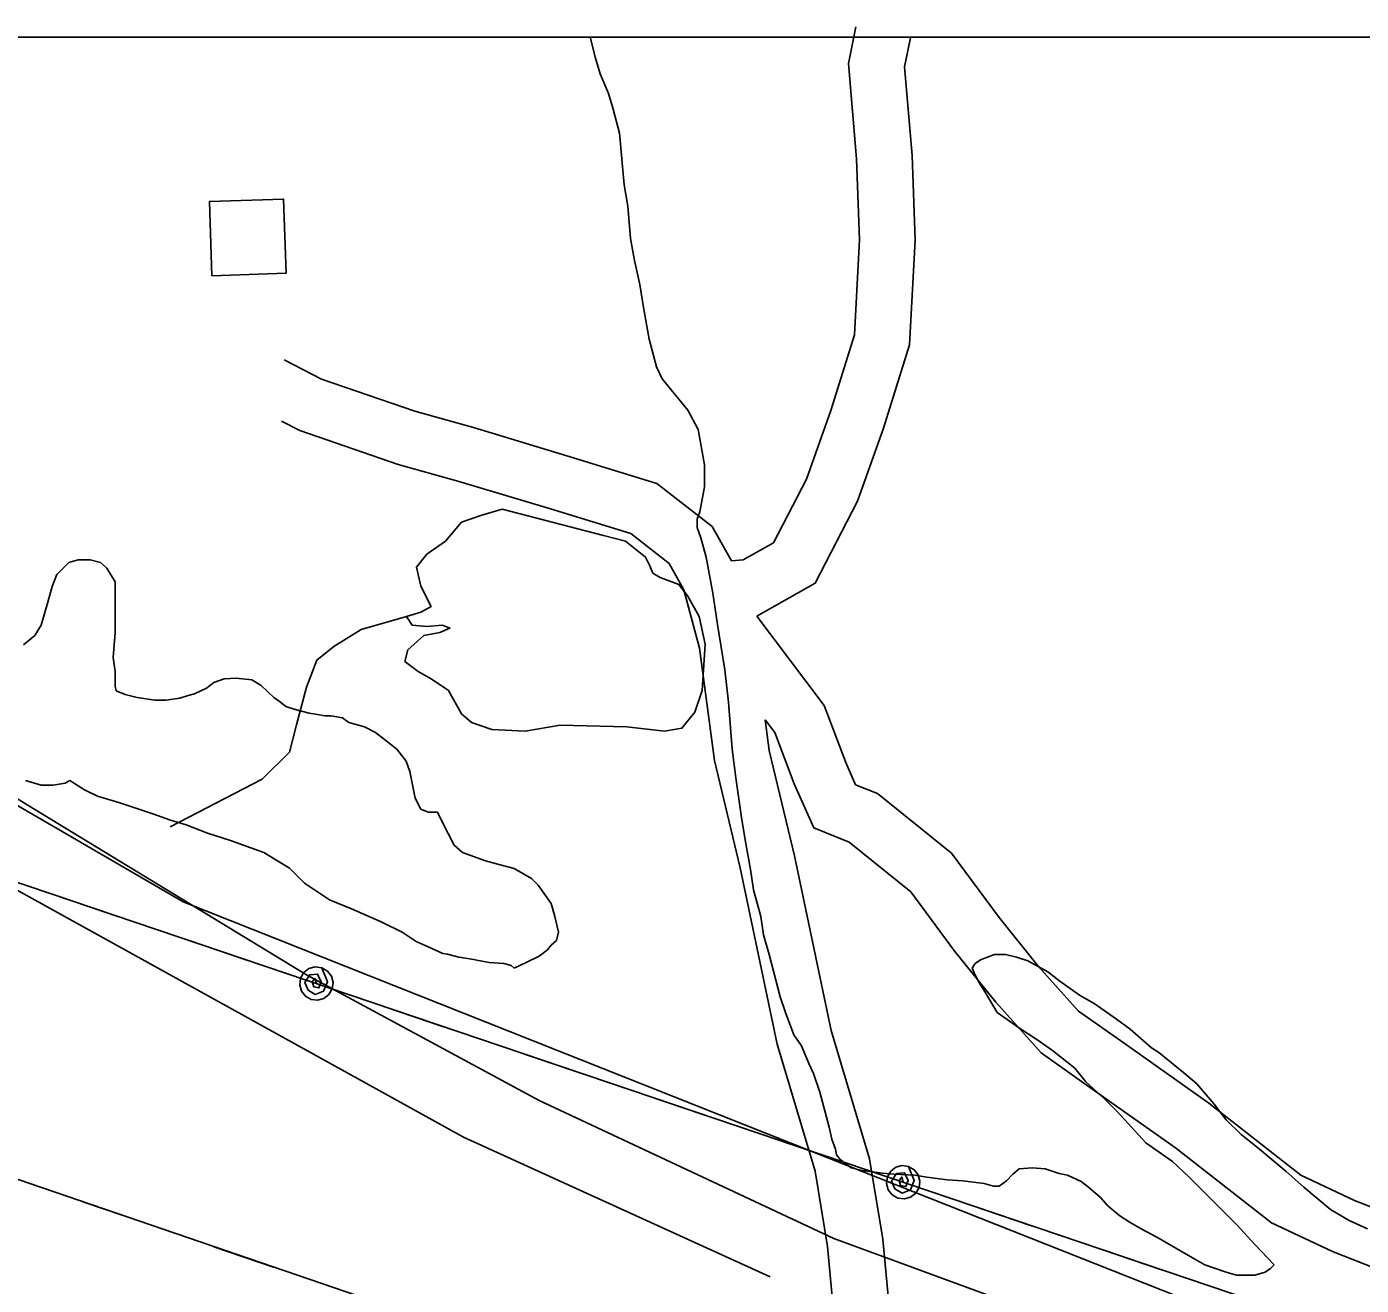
# Model space of a CAD drawing. Extents: x 3263578 to 3301413, y 764927 to 798602.
# Drawn here: x 3295366 to 3296085, y 793345 to 794023 of the extents above; entities that cross this region are included whole.
import ezdxf

# ---------------------------------------------------------------- set-up
doc = ezdxf.new("R2010")
doc.units = 0
for name, color, linetype in [('V-BLDG-OTLN', 7, 'Continuous'), ('V-GRID-FRAM', 7, 'Continuous'), ('V-RAIL-TRAK', 7, 'Continuous'), ('V-ROAD-CNTR', 7, 'Continuous'), ('V-SITE-VEGE', 7, 'Continuous'), ('V-TOPO-SHOR', 7, 'Continuous'), ('V-UTIL-LINE', 7, 'Continuous')]:
    doc.layers.add(name, color=color, linetype=linetype)

msp = doc.modelspace()

# ---------------------------------------------------------------- linework, layer by layer
at = {"layer": 'V-BLDG-OTLN'}
msp.add_lwpolyline([(3295465.77, 793889.02), (3295505.75, 793890.36), (3295504.41, 793930.34), (3295464.43, 793929)], close=True, dxfattribs=at)
at = {"layer": 'V-GRID-FRAM'}
msp.add_lwpolyline([(3267734.87, 794015.53), (3299171.18, 794017.82), (3299180.44, 775831.73), (3267728.26, 775829.44), (3267734.87, 794015.53)], dxfattribs=at)
at = {"layer": 'V-RAIL-TRAK'}
for points in [[(3295790.14, 793416.72), (3295450.25, 793551.52), (3295091.79, 793759.79), (3294858.15, 793934.65), (3294778.3, 794017.5)], [(3297987, 792634.23), (3296058.65, 793310.26), (3295790.14, 793416.72)]]:
    msp.add_lwpolyline(points, dxfattribs=at)
at = {"layer": 'V-ROAD-CNTR'}
for points in [[(3295745.87, 793735.31), (3295752.25, 793735.85), (3295768.46, 793745.02), (3295786.24, 793779.43), (3295799.36, 793816.45), (3295812.15, 793857.14), (3295814.88, 793908.47), (3295813.25, 793952.06), (3295808.91, 794003.47), (3295812.96, 794023.27)], [(3294816.37, 794015.77), (3294836.47, 793995.48), (3295010.66, 793853.89), (3295191.71, 793713.13), (3295366.29, 793603.87), (3295516.84, 793512.21), (3295642.22, 793444.55), (3295801.07, 793370.13), (3295935.06, 793320.79), (3296428.64, 793161.56), (3296667.58, 793068.79)], [(3295759.49, 793705.49), (3295791.01, 793723.3), (3295813.83, 793767.48), (3295827.81, 793806.93), (3295841.91, 793851.76), (3295844.91, 793908.24), (3295843.21, 793953.88), (3295839.17, 794001.69), (3295842.35, 794017.27)], [(3295745.87, 793735.31), (3295735.41, 793753.81), (3295705.68, 793777.06), (3295657.09, 793792.01), (3295606.78, 793807.16), (3295575.15, 793815.95), (3295524.9, 793833.34), (3295504.67, 793843.68)], [(3295752.26, 793231.47), (3295785.73, 793275.54), (3295793.64, 793299.67), (3295800.52, 793334.8), (3295797.63, 793365.82), (3295790.98, 793406.32), (3295770.53, 793474.82), (3295750.63, 793569.81), (3295736.74, 793627.71), (3295728.67, 793688.35), (3295720.17, 793719.79), (3295712.23, 793733.86), (3295691.56, 793750.01), (3295648.36, 793763.31), (3295598.44, 793778.35), (3295566.23, 793787.3), (3295513.11, 793805.67), (3295503.23, 793810.72)], [(3295759.49, 793705.49), (3295795.84, 793657.47), (3295807.47, 793626.61), (3295812.77, 793614.71), (3295824.67, 793609.9), (3295864.45, 793577.79), (3295890.11, 793543.06), (3295911.16, 793516.93), (3295932.89, 793492.72), (3295957.48, 793475.34), (3296003.14, 793443), (3296052.86, 793404.3), (3296081.81, 793390.58), (3296136.56, 793369.13), (3296220.66, 793353.36), (3296340.58, 793348.02), (3296450.04, 793348.94), (3296517.05, 793349.53), (3296598.41, 793362.74), (3296684.99, 793361.88), (3296750.37, 793354.78)], [(3295764.07, 793649.73), (3295769.3, 793642.82), (3295779.71, 793615.21), (3295790.29, 793591.44), (3295809.3, 793583.75), (3295842.61, 793556.87), (3295866.35, 793524.73), (3295888.3, 793497.49), (3295912.81, 793470.17), (3295940.15, 793450.85), (3295985.25, 793418.91), (3296037.04, 793378.6), (3296069.9, 793363.03), (3296128.25, 793340.16), (3296217.21, 793323.48), (3296340.04, 793318.01), (3296450.3, 793318.94), (3296519.6, 793319.55), (3296600.68, 793332.71), (3296683.21, 793331.9), (3296749.44, 793324.7)], [(3295796.88, 793240.62), (3295812.67, 793261.41), (3295822.72, 793292.08), (3295830.8, 793333.28), (3295827.41, 793369.65), (3295820.27, 793413.07), (3295799.64, 793482.2), (3295779.9, 793576.39), (3295766.27, 793633.2), (3295764.07, 793649.73)]]:
    msp.add_lwpolyline(points, dxfattribs=at)
at = {"layer": 'V-SITE-VEGE'}
for p, q in [((3295669.72, 794017.57), (3298983.42, 794017.81)), ((3295672.63, 794006.28), (3295669.72, 794017.57)), ((3295675.12, 793997.81), (3295672.63, 794006.28)), ((3295679.59, 793987.35), (3295675.12, 793997.81)), ((3295682.08, 793978.89), (3295679.59, 793987.35)), ((3295685.56, 793965.94), (3295682.08, 793978.89)), ((3295688.05, 793938.05), (3295685.56, 793965.94)), ((3295690.04, 793926.6), (3295688.05, 793938.05)), ((3295691.52, 793909.17), (3295690.04, 793926.6)), ((3295693.52, 793897.22), (3295691.52, 793909.17)), ((3295696.5, 793884.28), (3295693.52, 793897.22)), ((3295698.49, 793871.83), (3295696.5, 793884.28)), ((3295701.47, 793854.9), (3295698.49, 793871.83)), ((3295705.45, 793839.96), (3295701.47, 793854.9)), ((3295708.44, 793833.48), (3295705.45, 793839.96)), ((3295722.38, 793816.55), (3295708.44, 793833.48)), ((3295727.85, 793806.09), (3295722.38, 793816.55)), ((3295731.33, 793787.17), (3295727.85, 793806.09)), ((3295731.33, 793775.22), (3295731.33, 793787.17)), ((3295728.84, 793761.78), (3295731.33, 793775.22)), ((3295727.34, 793757.79), (3295728.84, 793761.78)), ((3295727.34, 793753.31), (3295727.34, 793757.79)), ((3295729.33, 793747.83), (3295727.34, 793753.31)), ((3295732.32, 793737.38), (3295729.33, 793747.83)), ((3295382.27, 793727.99), (3295388.74, 793734.47)), ((3295388.74, 793734.47), (3295393.72, 793735.96)), ((3295393.72, 793735.96), (3295400.2, 793735.96)), ((3295400.2, 793735.96), (3295405.67, 793734.46)), ((3295405.67, 793734.46), (3295409.16, 793731.47)), ((3295735.8, 793717.96), (3295732.32, 793737.38)), ((3295379.78, 793721.52), (3295382.27, 793727.99)), ((3295409.16, 793731.47), (3295413.64, 793724.01)), ((3295377.28, 793713.06), (3295379.78, 793721.52)), ((3295413.64, 793724.01), (3295413.63, 793696.62)), ((3295738.28, 793701.03), (3295735.8, 793717.96)), ((3295373.8, 793700.61), (3295377.28, 793713.06)), ((3295370.31, 793695.14), (3295373.8, 793700.61)), ((3295413.63, 793696.62), (3295412.63, 793683.18)), ((3295742.26, 793676.63), (3295738.28, 793701.03)), ((3295364.33, 793690.16), (3295370.31, 793695.14)), ((3295412.63, 793683.18), (3295413.63, 793675.71)), ((3295413.63, 793675.71), (3295413.62, 793667.74)), ((3295744.25, 793659.2), (3295742.26, 793676.63)), ((3295413.62, 793667.74), (3295414.12, 793665.25)), ((3295462.92, 793666.73), (3295466.91, 793669.72)), ((3295466.91, 793669.72), (3295472.38, 793671.71)), ((3295472.38, 793671.71), (3295478.85, 793672.21)), ((3295478.85, 793672.21), (3295487.32, 793671.21)), ((3295487.32, 793671.21), (3295492.3, 793668.22)), ((3295492.3, 793668.22), (3295499.27, 793661.74)), ((3295414.12, 793665.25), (3295419.1, 793663.26)), ((3295419.1, 793663.26), (3295425.57, 793661.76)), ((3295425.57, 793661.76), (3295435.03, 793660.26)), ((3295435.03, 793660.26), (3295441.01, 793660.26)), ((3295441.01, 793660.26), (3295448.48, 793661.26)), ((3295448.48, 793661.26), (3295452.96, 793662.75)), ((3295452.96, 793662.75), (3295456.45, 793663.74)), ((3295456.45, 793663.74), (3295462.92, 793666.73)), ((3295499.27, 793661.74), (3295502.75, 793659.25)), ((3295502.75, 793659.25), (3295505.74, 793656.76)), ((3295505.74, 793656.76), (3295510.72, 793655.27)), ((3295510.72, 793655.27), (3295518.19, 793653.28)), ((3295518.19, 793653.28), (3295521.67, 793652.78)), ((3295521.67, 793652.78), (3295526.65, 793651.78)), ((3295746.23, 793633.8), (3295744.25, 793659.2)), ((3295526.65, 793651.78), (3295530.14, 793651.78)), ((3295530.14, 793651.78), (3295536.11, 793650.78)), ((3295536.11, 793650.78), (3295539.6, 793648.29)), ((3295539.6, 793648.29), (3295548.06, 793645.8)), ((3295548.06, 793645.8), (3295554.04, 793642.81)), ((3295554.04, 793642.81), (3295560.51, 793637.83)), ((3295560.51, 793637.83), (3295565.48, 793633.85)), ((3295565.48, 793633.85), (3295570.46, 793627.37)), ((3295748.22, 793618.37), (3295746.23, 793633.8)), ((3295570.46, 793627.37), (3295572.45, 793621.89)), ((3295373.78, 793614.47), (3295365.31, 793616.96)), ((3295389.21, 793616.96), (3295386.72, 793615.46)), ((3295397.18, 793611.97), (3295389.21, 793616.96)), ((3295572.45, 793621.89), (3295575.44, 793607.45)), ((3295751.21, 793596.96), (3295748.22, 793618.37)), ((3295380.25, 793614.47), (3295373.78, 793614.47)), ((3295386.72, 793615.46), (3295380.25, 793614.47)), ((3295404.15, 793608.49), (3295397.18, 793611.97)), ((3295416.1, 793605), (3295404.15, 793608.49)), ((3295434.02, 793599.02), (3295416.1, 793605)), ((3295575.44, 793607.45), (3295578.42, 793601.48)), ((3295443.48, 793595.53), (3295434.02, 793599.02)), ((3295451.95, 793593.04), (3295443.48, 793595.53)), ((3295578.42, 793601.48), (3295582.41, 793599.98)), ((3295582.41, 793599.98), (3295587.39, 793599.98)), ((3295587.39, 793599.98), (3295590.37, 793594)), ((3295753.2, 793585.01), (3295751.21, 793596.96)), ((3295463.4, 793588.56), (3295451.95, 793593.04)), ((3295475.85, 793584.57), (3295463.4, 793588.56)), ((3295590.37, 793594), (3295596.35, 793582.05)), ((3295484.31, 793581.58), (3295475.85, 793584.57)), ((3295493.77, 793578.09), (3295484.31, 793581.58)), ((3295596.35, 793582.05), (3295600.83, 793578.07)), ((3295756.18, 793569.07), (3295753.2, 793585.01)), ((3295507.71, 793569.62), (3295493.77, 793578.09)), ((3295600.83, 793578.07), (3295613.27, 793573.58)), ((3295613.27, 793573.58), (3295621.24, 793571.59)), ((3295515.68, 793561.66), (3295507.71, 793569.62)), ((3295621.24, 793571.59), (3295628.71, 793569.6)), ((3295628.71, 793569.6), (3295638.17, 793564.12)), ((3295757.67, 793558.12), (3295756.18, 793569.07)), ((3295529.12, 793552.69), (3295515.68, 793561.66)), ((3295638.17, 793564.12), (3295641.65, 793560.63)), ((3295641.65, 793560.63), (3295648.62, 793550.67)), ((3295541.07, 793547.71), (3295529.12, 793552.69)), ((3295761.65, 793543.67), (3295757.67, 793558.12)), ((3295557, 793540.73), (3295541.07, 793547.71)), ((3295648.62, 793550.67), (3295650.61, 793543.7)), ((3295568.45, 793535.25), (3295557, 793540.73)), ((3295650.61, 793543.7), (3295652.6, 793535.23)), ((3295763.14, 793533.72), (3295761.65, 793543.67)), ((3295575.92, 793530.27), (3295568.45, 793535.25)), ((3295582.39, 793527.28), (3295575.92, 793530.27)), ((3295651.61, 793530.75), (3295648.62, 793528.26)), ((3295652.6, 793535.23), (3295651.61, 793530.75)), ((3295766.13, 793523.26), (3295763.14, 793533.72)), ((3295590.36, 793523.8), (3295582.39, 793527.28)), ((3295592.85, 793523.3), (3295590.36, 793523.8)), ((3295598.82, 793521.8), (3295592.85, 793523.3)), ((3295646.62, 793525.77), (3295642.14, 793522.29)), ((3295648.62, 793528.26), (3295646.62, 793525.77)), ((3295772.1, 793500.35), (3295766.13, 793523.26)), ((3295887.62, 793523.23), (3295880.15, 793520.25)), ((3295893.6, 793523.23), (3295887.62, 793523.23)), ((3295899.57, 793521.73), (3295893.6, 793523.23)), ((3295604.8, 793520.81), (3295598.82, 793521.8)), ((3295615.25, 793518.81), (3295604.8, 793520.81)), ((3295623.22, 793518.31), (3295615.25, 793518.81)), ((3295627.2, 793517.31), (3295623.22, 793518.31)), ((3295628.7, 793515.82), (3295627.2, 793517.31)), ((3295635.17, 793518.81), (3295628.7, 793515.82)), ((3295642.14, 793522.29), (3295635.17, 793518.81)), ((3295877.17, 793518.25), (3295875.67, 793515.76)), ((3295875.67, 793515.76), (3295876.67, 793513.28)), ((3295880.15, 793520.25), (3295877.17, 793518.25)), ((3295905.55, 793519.74), (3295899.57, 793521.73)), ((3295916.5, 793513.76), (3295905.55, 793519.74)), ((3295876.67, 793513.28), (3295879.16, 793508.3)), ((3295922.97, 793508.78), (3295916.5, 793513.76)), ((3295933.43, 793501.31), (3295922.97, 793508.78)), ((3295879.16, 793508.3), (3295882.64, 793502.82)), ((3295882.64, 793502.82), (3295889.11, 793491.86)), ((3295941.4, 793496.83), (3295933.43, 793501.31)), ((3295775.08, 793491.88), (3295772.1, 793500.35)), ((3295953.34, 793488.36), (3295941.4, 793496.83)), ((3295779.56, 793479.94), (3295775.08, 793491.88)), ((3295889.11, 793491.86), (3295901.06, 793483.39)), ((3295960.81, 793482.88), (3295953.34, 793488.36)), ((3295783.55, 793473.96), (3295779.56, 793479.94)), ((3295901.06, 793483.39), (3295910.52, 793477.42)), ((3295972.26, 793472.92), (3295960.81, 793482.88)), ((3295787.52, 793464.5), (3295783.55, 793473.96)), ((3295910.52, 793477.42), (3295918.98, 793471.44)), ((3295976.24, 793470.43), (3295972.26, 793472.92)), ((3295918.98, 793471.44), (3295930.93, 793461.97)), ((3295989.69, 793459.47), (3295976.24, 793470.43)), ((3295790.02, 793459.02), (3295787.52, 793464.5)), ((3295793.5, 793449.06), (3295790.02, 793459.02)), ((3295930.93, 793461.97), (3295936.9, 793454.51)), ((3295996.66, 793453.5), (3295989.69, 793459.47)), ((3295936.9, 793454.51), (3295946.86, 793445.54)), ((3296006.11, 793442.54), (3295996.66, 793453.5)), ((3295798.47, 793430.14), (3295793.5, 793449.06)), ((3295946.86, 793445.54), (3295953.83, 793438.57)), ((3295953.83, 793438.57), (3295969.26, 793421.63)), ((3296012.58, 793434.07), (3296006.11, 793442.54)), ((3295799.96, 793423.66), (3295798.47, 793430.14)), ((3296020.55, 793426.1), (3296012.58, 793434.07)), ((3295801.96, 793418.19), (3295799.96, 793423.66)), ((3296029.51, 793419.13), (3296020.55, 793426.1)), ((3295802.45, 793415.2), (3295801.96, 793418.19)), ((3295804.44, 793412.71), (3295802.45, 793415.2)), ((3295969.26, 793421.63), (3295983.7, 793411.67)), ((3296044.94, 793406.18), (3296029.51, 793419.13)), ((3295810.42, 793408.23), (3295804.44, 793412.71)), ((3295816.39, 793406.73), (3295810.42, 793408.23)), ((3295908.01, 793408.2), (3295901.04, 793407.71)), ((3295914.98, 793407.7), (3295908.01, 793408.2)), ((3295983.7, 793411.67), (3295992.66, 793403.21)), ((3295827.35, 793405.23), (3295816.39, 793406.73)), ((3295833.32, 793404.73), (3295827.35, 793405.23)), ((3295844.77, 793404.23), (3295833.32, 793404.73)), ((3295851.25, 793403.24), (3295844.77, 793404.23)), ((3295862.2, 793401.74), (3295851.25, 793403.24)), ((3295870.67, 793401.24), (3295862.2, 793401.74)), ((3295882.12, 793399.74), (3295870.67, 793401.24)), ((3295894.07, 793401.24), (3295890.09, 793398.25)), ((3295897.56, 793404.72), (3295894.07, 793401.24)), ((3295901.04, 793407.71), (3295897.56, 793404.72)), ((3295922.46, 793405.21), (3295914.98, 793407.7)), ((3295926.94, 793404.22), (3295922.46, 793405.21)), ((3295934.4, 793400.73), (3295926.94, 793404.22)), ((3295938.39, 793397.74), (3295934.4, 793400.73)), ((3295992.66, 793403.21), (3296018.55, 793377.31)), ((3296054.4, 793397.71), (3296044.94, 793406.18)), ((3295887.1, 793398.25), (3295882.12, 793399.74)), ((3295890.09, 793398.25), (3295887.1, 793398.25)), ((3295944.86, 793392.26), (3295938.39, 793397.74)), ((3296068.84, 793385.76), (3296054.4, 793397.71)), ((3295948.84, 793387.78), (3295944.86, 793392.26)), ((3295955.31, 793382.3), (3295948.84, 793387.78)), ((3295960.79, 793378.81), (3295955.31, 793382.3)), ((3296078.8, 793379.78), (3296068.84, 793385.76)), ((3296088.75, 793375.3), (3296078.8, 793379.78)), ((3295966.76, 793375.33), (3295960.79, 793378.81)), ((3295975.23, 793370.84), (3295966.76, 793375.33)), ((3296018.55, 793377.31), (3296028, 793366.85)), ((3295992.15, 793360.88), (3295975.23, 793370.84)), ((3296028, 793366.85), (3296038.46, 793355.89)), ((3296001.12, 793355.9), (3295992.15, 793360.88)), ((3296012.57, 793351.91), (3296001.12, 793355.9)), ((3296018.04, 793350.42), (3296012.57, 793351.91)), ((3296028, 793350.42), (3296018.04, 793350.42)), ((3296033.48, 793351.91), (3296028, 793350.42)), ((3296036.47, 793353.9), (3296033.48, 793351.91)), ((3296038.46, 793355.89), (3296036.47, 793353.9))]:
    msp.add_line(p, q, dxfattribs=at)
at = {"layer": 'V-TOPO-SHOR'}
msp.add_lwpolyline([(3295676.94, 793749.1), (3295622.24, 793763.17), (3295611.3, 793760.05), (3295600.36, 793756.14), (3295591.76, 793745.98), (3295581.6, 793738.95), (3295576.13, 793731.92), (3295578.47, 793721.76), (3295583.94, 793710.82), (3295578.47, 793707.69), (3295570.66, 793705.35), (3295573.78, 793700.66), (3295581.6, 793699.88), (3295590.19, 793700.66), (3295594.1, 793699.09), (3295588.63, 793696.75), (3295580.03, 793695.19), (3295571.44, 793687.37), (3295569.87, 793681.12), (3295576.91, 793675.65), (3295583.94, 793671.74), (3295593.32, 793665.49), (3295600.35, 793652.98), (3295605.82, 793648.29), (3295616.76, 793644.39), (3295634.73, 793643.6), (3295653.49, 793646.73), (3295689.44, 793645.94), (3295709.76, 793643.6), (3295719.14, 793645.16), (3295726.17, 793653.75), (3295730.08, 793665.48), (3295731.64, 793690.48), (3295728.52, 793705.33), (3295722.27, 793716.27), (3295717.58, 793722.53), (3295707.42, 793726.44), (3295703.51, 793728.78), (3295701.95, 793732.69), (3295699.61, 793737.38), (3295688.67, 793745.97)], close=True, dxfattribs=at)
for points in [[(3295443.38, 793591.91), (3295492.97, 793617.62), (3295507.67, 793632.31), (3295511.35, 793647.01), (3295516.86, 793667.22), (3295522.37, 793681.91), (3295531.56, 793689.26), (3295546.25, 793698.44), (3295570.66, 793705.35)], [(3295358.87, 793558.85), (3295601.34, 793424.73), (3295766.66, 793349.4)]]:
    msp.add_lwpolyline(points, dxfattribs=at)
at = {"layer": 'V-UTIL-LINE'}
for points in [[(3294409.64, 794017.47), (3294597.41, 793663.45), (3296321.34, 793073.07), (3296470.16, 793021.82)], [(3294564.84, 794017.49), (3294683.54, 793791.32), (3296072.98, 793321.03), (3296572.11, 793147.98)], [(3295382.87, 793554.61), (3295415.08, 793543.71)], [(3295452.96, 793530.89), (3295485.17, 793519.98)], [(3295522.11, 793507.48), (3295521.31, 793510.25), (3295519.85, 793508.44), (3295520.67, 793505.82), (3295523.53, 793505.2), (3295524.77, 793508.36), (3295522.8, 793512.61), (3295518.56, 793512.17), (3295515.83, 793508.14), (3295517.65, 793503.94), (3295521.47, 793501.62), (3295525.98, 793503.34), (3295528.05, 793508.45), (3295524.99, 793516.01), (3295521.51, 793516.46), (3295518.12, 793515.55), (3295515.34, 793513.41), (3295513.58, 793510.37), (3295513.13, 793506.89), (3295514.04, 793503.49), (3295516.18, 793500.71), (3295519.22, 793498.96), (3295522.7, 793498.5), (3295526.1, 793499.41), (3295528.88, 793501.55), (3295530.63, 793504.6), (3295531.09, 793508.08), (3295530.18, 793511.47), (3295528.04, 793514.25), (3295524.99, 793516.01)], [(3295559.05, 793494.98), (3295591.26, 793484.08)], [(3295629.15, 793471.25), (3295661.35, 793460.35)], [(3295699.24, 793447.53), (3295731.44, 793436.63)], [(3295769.33, 793423.8), (3295801.54, 793412.9)], [(3295838.48, 793400.4), (3295837.68, 793403.17), (3295836.22, 793401.36), (3295837.04, 793398.74), (3295839.9, 793398.11), (3295841.14, 793401.28), (3295839.17, 793405.53), (3295834.92, 793405.09), (3295832.2, 793401.06), (3295834.02, 793396.86), (3295837.84, 793394.54), (3295842.35, 793396.26), (3295844.42, 793401.36), (3295841.36, 793408.93), (3295837.88, 793409.38), (3295834.49, 793408.47), (3295831.7, 793406.33), (3295829.95, 793403.29), (3295829.5, 793399.8), (3295830.41, 793396.41), (3295832.55, 793393.63), (3295835.59, 793391.88), (3295839.07, 793391.42), (3295842.46, 793392.33), (3295845.25, 793394.47), (3295847, 793397.52), (3295847.46, 793401), (3295846.54, 793404.39), (3295844.4, 793407.17), (3295841.36, 793408.93)], [(3295396.85, 793389.67), (3295429.02, 793378.65)], [(3295875.42, 793387.9), (3295907.63, 793376.99)], [(3295466.86, 793365.69), (3295499.03, 793354.68)], [(3295945.52, 793364.17), (3295977.72, 793353.27)]]:
    msp.add_lwpolyline(points, dxfattribs=at)

doc.saveas('drawing.dxf')
